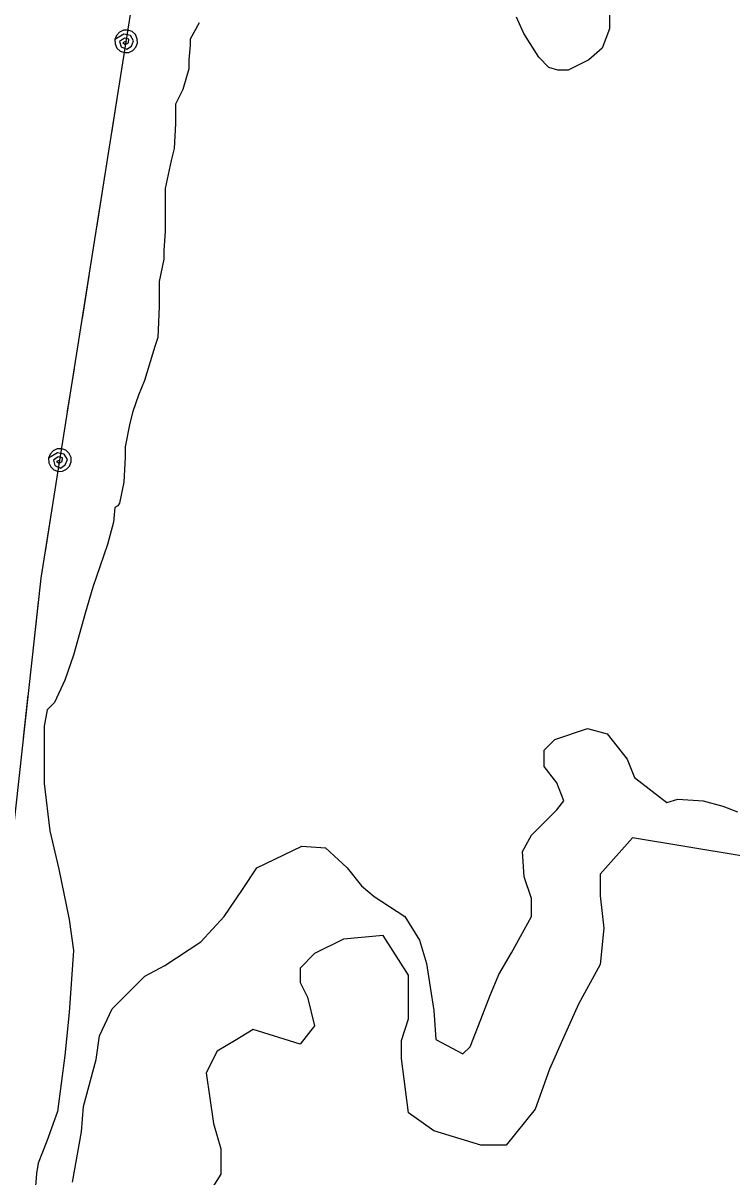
# Model space of a CAD drawing. Extents: x 3245246 to 3283090, y 806824 to 832173.
# Drawn here: x 3261836 to 3262395, y 827836 to 828745 of the extents above; entities that cross this region are included whole.
import ezdxf

# ---------------------------------------------------------------- set-up
doc = ezdxf.new("R2010")
doc.units = 0
doc.layers.add('V-SITE-VEGE', color=7, linetype='Continuous')
doc.layers.add('V-UTIL-LINE', color=7, linetype='Continuous')

msp = doc.modelspace()

# ---------------------------------------------------------------- linework, layer by layer
at = {"layer": 'V-SITE-VEGE'}
for points in [[(3261974.69, 828745.01), (3261967.7, 828732.21), (3261967.7, 828729.89), (3261967.7, 828727.56), (3261966.54, 828715.92), (3261966.54, 828708.94), (3261961.88, 828692.65), (3261956.06, 828681.02), (3261956.06, 828672.87), (3261956.06, 828665.89), (3261954.89, 828646.11), (3261952.56, 828636.8), (3261947.91, 828614.69), (3261947.9, 828606.54), (3261947.9, 828592.58), (3261947.9, 828580.94), (3261946.73, 828565.82), (3261946.73, 828558.84), (3261943.24, 828541.38), (3261943.24, 828534.4), (3261943.24, 828526.25), (3261943.24, 828521.6), (3261942.07, 828497.17), (3261939.74, 828490.18), (3261931.59, 828463.42), (3261926.94, 828451.78), (3261922.28, 828438.99), (3261919.95, 828429.68), (3261916.46, 828411.06), (3261916.46, 828402.91), (3261915.29, 828383.13), (3261911.8, 828366.84), (3261910.63, 828364.52), (3261908.31, 828363.35), (3261907.14, 828351.72), (3261902.48, 828334.26), (3261890.84, 828300.52), (3261885.02, 828280.74), (3261875.71, 828246.99), (3261868.72, 828227.21), (3261860.58, 828209.76), (3261854.76, 828203.94), (3261852.43, 828191.14), (3261852.42, 828145.76), (3261857.07, 828108.52), (3261864.05, 828078.27), (3261872.19, 828038.7), (3261875.68, 828014.27), (3261872.18, 827965.39), (3261868.68, 827931.65), (3261862.86, 827887.43), (3261854.71, 827864.16), (3261847.72, 827846.71), (3261846.56, 827838.56), (3261844.23, 827811.8)], [(3262298.18, 828751.95), (3262298.17, 828740.31), (3262292.35, 828725.19), (3262281.88, 828715.88), (3262265.59, 828707.74), (3262257.44, 828707.74), (3262250.46, 828710.07), (3262242.32, 828718.21), (3262230.69, 828736.83), (3262224.87, 828749.63)], [(3261874.83, 827831.65), (3261881.95, 827871.54), (3261883.38, 827891.48), (3261893.35, 827928.51), (3261896.2, 827947.03), (3261906.17, 827968.39), (3261931.81, 827994.03), (3261947.48, 828002.58), (3261975.96, 828021.1), (3261994.48, 828041.04), (3262008.72, 828062.4), (3262020.12, 828079.5), (3262055.73, 828096.59), (3262074.25, 828095.16), (3262091.34, 828079.5), (3262102.73, 828065.25), (3262112.7, 828056.71), (3262136.92, 828041.04), (3262148.31, 828022.52), (3262154.01, 828004), (3262156.86, 827985.49), (3262159.71, 827966.97), (3262161.13, 827944.18), (3262182.5, 827932.78), (3262188.2, 827938.48), (3262196.74, 827959.85), (3262203.86, 827978.36), (3262210.99, 827995.46), (3262220.96, 828012.55), (3262228.08, 828025.37), (3262236.62, 828041.04), (3262236.62, 828055.28), (3262230.93, 828072.37), (3262229.5, 828092.31), (3262236.62, 828105.13), (3262246.6, 828115.1), (3262256.57, 828125.08), (3262262.26, 828132.2), (3262256.57, 828146.44), (3262246.6, 828159.26), (3262246.6, 828172.08), (3262255.14, 828180.63), (3262280.78, 828189.17), (3262296.45, 828184.9), (3262312.12, 828164.96), (3262317.81, 828150.71), (3262343.45, 828130.77), (3262352, 828133.62), (3262371.94, 828132.2), (3262387.61, 828127.92), (3262399, 828123.65)], [(3262401.85, 828088.75), (3262316.39, 828103), (3262290.75, 828074.51), (3262290.75, 828057.42), (3262293.6, 828031.78), (3262290.75, 828003.29), (3262273.66, 827971.95), (3262262.26, 827946.32), (3262250.87, 827920.68), (3262239.47, 827889.34), (3262216.68, 827860.85), (3262196.74, 827860.85), (3262159.71, 827872.25), (3262139.77, 827886.49), (3262134.07, 827929.22), (3262134.07, 827943.47), (3262139.77, 827960.56), (3262139.77, 827994.74), (3262119.83, 828026.08), (3262088.49, 828023.23), (3262065.7, 828011.84), (3262054.3, 828000.44), (3262054.3, 827989.05), (3262060, 827977.65), (3262065.7, 827954.86), (3262054.3, 827940.62), (3262017.27, 827952.01), (3262003.03, 827943.47), (3261988.78, 827934.92), (3261980.24, 827917.83), (3261985.93, 827877.95), (3261991.63, 827858), (3261991.63, 827838.06), (3261977.39, 827815.27)]]:
    msp.add_lwpolyline(points, dxfattribs=at)
at = {"layer": 'V-UTIL-LINE'}
for points in [[(3261597.79, 827297.25), (3261782.92, 827697.77), (3261850.15, 828307.53), (3261946.75, 828917.57), (3262446.69, 829280.83), (3262605.78, 829694.72), (3262798.72, 830155.16), (3262897.66, 830392.02)], [(3261917.14, 828730.56), (3261914.55, 828729.32), (3261916.58, 828728.18), (3261919.02, 828729.43), (3261919.16, 828732.35), (3261915.83, 828733.04), (3261911.97, 828730.38), (3261913.12, 828726.27), (3261917.55, 828724.26), (3261921.38, 828726.76), (3261923.02, 828730.92), (3261920.57, 828735.08), (3261915.19, 828736.26), (3261908.25, 828731.97), (3261908.39, 828728.46), (3261909.86, 828725.27), (3261912.44, 828722.89), (3261915.73, 828721.67), (3261919.24, 828721.81), (3261922.43, 828723.28), (3261924.81, 828725.86), (3261926.03, 828729.16), (3261925.89, 828732.66), (3261924.42, 828735.85), (3261921.84, 828738.24), (3261918.55, 828739.45), (3261915.04, 828739.31), (3261911.85, 828737.84), (3261909.47, 828735.27), (3261908.25, 828731.97)], [(3261905.72, 828658.46), (3261911.04, 828692.05)], [(3261894.15, 828585.37), (3261899.47, 828618.96)], [(3261882.58, 828512.28), (3261887.89, 828545.87)], [(3261871, 828439.19), (3261876.32, 828472.78)], [(3261864.9, 828400.67), (3261862.31, 828399.43), (3261864.34, 828398.29), (3261866.78, 828399.54), (3261866.92, 828402.46), (3261863.59, 828403.16), (3261859.73, 828400.49), (3261860.88, 828396.38), (3261865.31, 828394.37), (3261869.14, 828396.88), (3261870.78, 828401.03), (3261868.33, 828405.19), (3261862.95, 828406.37), (3261856.01, 828402.08), (3261856.15, 828398.57), (3261857.62, 828395.38), (3261860.2, 828393), (3261863.5, 828391.79), (3261867, 828391.92), (3261870.19, 828393.39), (3261872.58, 828395.97), (3261873.79, 828399.27), (3261873.65, 828402.78), (3261872.18, 828405.96), (3261869.6, 828408.35), (3261866.31, 828409.56), (3261862.8, 828409.43), (3261859.61, 828407.96), (3261857.23, 828405.38), (3261856.01, 828402.08)], [(3261853.49, 828328.57), (3261858.8, 828362.15)], [(3261844.38, 828255.15), (3261848.1, 828288.95)], [(3261836.27, 828181.6), (3261839.99, 828215.39)]]:
    msp.add_lwpolyline(points, dxfattribs=at)

doc.saveas('drawing.dxf')
